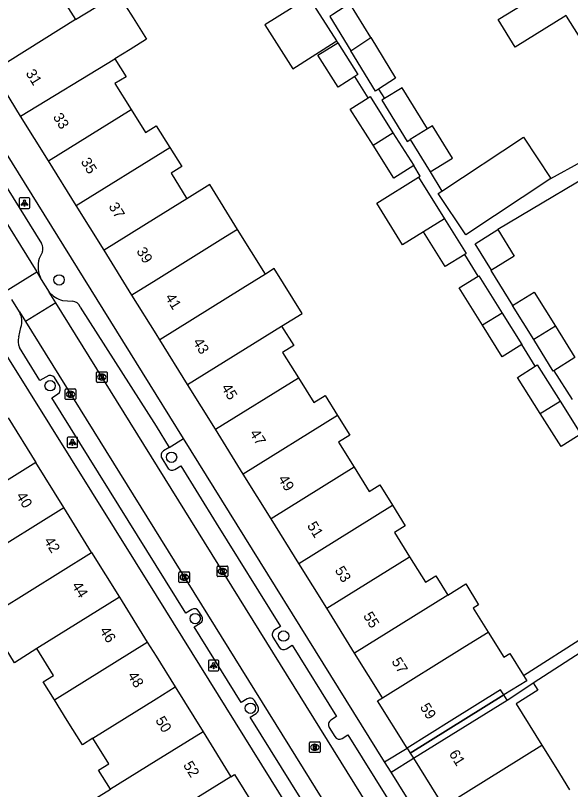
# Model space of a CAD drawing. Extents: x 159280 to 160375, y 384531 to 385872.
# Drawn here: x 159986.7 to 160039.2, y 385025.3 to 385098.5 of the extents above; entities that cross this region are included whole.
import ezdxf

# ---------------------------------------------------------------- set-up
doc = ezdxf.new("R2010")
doc.units = 0
for name, color, linetype in [('IMGEO_Boom', 7, 'Continuous'), ('IMGEO_Kolk', 7, 'Continuous'), ('IMGEO_Lichtpunt', 7, 'Continuous'), ('IMGEO_Pand', 7, 'Continuous'), ('IMGEO_Pand_nummerreeks', 7, 'Continuous'), ('IMGEO_Pand_overbouw', 7, 'Continuous'), ('IMGEO_Rijbaan_lokaal_open', 7, 'Continuous'), ('IMGEO_Rioolput', 7, 'Continuous'), ('IMGEO_Voetpad_open', 7, 'Continuous')]:
    doc.layers.add(name, color=color, linetype=linetype)

msp = doc.modelspace()

# ---------------------------------------------------------------- linework, layer by layer
at = {"layer": 'IMGEO_Boom'}
for centre in [(159990.831, 385073.52), (159989.988, 385063.521), (160001.466, 385056.75), (160003.702, 385041.498), (160012.058, 385039.842), (160008.916, 385033.018)]:
    msp.add_circle(centre, 0.489, dxfattribs=at)
at = {"layer": 'IMGEO_Kolk'}
for p, q in [((159994.378, 385063.909), (159994.378, 385064.761)), ((159994.453, 385064.835), (159995.305, 385064.835)), ((159995.379, 385064.761), (159995.379, 385063.909)), ((159994.889, 385064.055), (159994.864, 385064.055)), ((159994.866, 385064.615), (159994.891, 385064.615)), ((159995.305, 385063.835), (159994.453, 385063.835)), ((159991.409, 385062.287), (159991.409, 385063.139)), ((159991.484, 385063.213), (159992.336, 385063.213)), ((159991.897, 385062.993), (159991.922, 385062.993)), ((159992.41, 385063.139), (159992.41, 385062.287)), ((159992.336, 385062.213), (159991.484, 385062.213)), ((159991.92, 385062.433), (159991.895, 385062.433)), ((160005.773, 385045.541), (160005.773, 385046.393)), ((160005.848, 385046.467), (160006.7, 385046.467)), ((160006.774, 385046.393), (160006.774, 385045.541)), ((160002.168, 385044.983), (160002.168, 385045.835)), ((160002.243, 385045.909), (160003.095, 385045.909)), ((160002.656, 385045.689), (160002.681, 385045.689)), ((160003.169, 385045.835), (160003.169, 385044.983)), ((160006.284, 385045.687), (160006.259, 385045.687)), ((160006.261, 385046.247), (160006.286, 385046.247)), ((160002.679, 385045.129), (160002.654, 385045.129)), ((160006.7, 385045.467), (160005.848, 385045.467)), ((160003.095, 385044.909), (160002.243, 385044.909))]:
    msp.add_line(p, q, dxfattribs=at)
for points in [[(159994.378, 385063.909), (159994.378, 385064.761)], [(159994.453, 385064.835), (159995.305, 385064.835)], [(159995.379, 385064.761), (159995.379, 385063.909)], [(159994.699, 385064.535), (159994.822, 385064.535), (159994.822, 385064.384), (159994.952, 385064.535), (159995.116, 385064.535), (159994.97, 385064.384), (159995.123, 385064.135), (159994.971, 385064.135), (159994.886, 385064.299), (159994.822, 385064.232), (159994.822, 385064.135), (159994.699, 385064.135), (159994.699, 385064.535)], [(159995.305, 385063.835), (159994.453, 385063.835)], [(159991.409, 385062.287), (159991.409, 385063.139)], [(159991.484, 385063.213), (159992.336, 385063.213)], [(159991.73, 385062.913), (159991.853, 385062.913), (159991.853, 385062.762), (159991.983, 385062.913), (159992.147, 385062.913), (159992.001, 385062.762), (159992.154, 385062.513), (159992.002, 385062.513), (159991.917, 385062.677), (159991.853, 385062.61), (159991.853, 385062.513), (159991.73, 385062.513), (159991.73, 385062.913)], [(159992.41, 385063.139), (159992.41, 385062.287)], [(159992.336, 385062.213), (159991.484, 385062.213)], [(160005.773, 385045.541), (160005.773, 385046.393)], [(160005.848, 385046.467), (160006.7, 385046.467)], [(160006.774, 385046.393), (160006.774, 385045.541)], [(160002.168, 385044.983), (160002.168, 385045.835)], [(160002.243, 385045.909), (160003.095, 385045.909)], [(160003.169, 385045.835), (160003.169, 385044.983)], [(160006.094, 385046.167), (160006.217, 385046.167), (160006.217, 385046.016), (160006.347, 385046.167), (160006.511, 385046.167), (160006.365, 385046.016), (160006.518, 385045.767), (160006.366, 385045.767), (160006.281, 385045.931), (160006.217, 385045.864), (160006.217, 385045.767), (160006.094, 385045.767), (160006.094, 385046.167)], [(160002.489, 385045.609), (160002.612, 385045.609), (160002.612, 385045.458), (160002.742, 385045.609), (160002.906, 385045.609), (160002.76, 385045.458), (160002.913, 385045.209), (160002.761, 385045.209), (160002.676, 385045.373), (160002.612, 385045.306), (160002.612, 385045.209), (160002.489, 385045.209), (160002.489, 385045.609)], [(160006.7, 385045.467), (160005.848, 385045.467)], [(160003.095, 385044.909), (160002.243, 385044.909)]]:
    msp.add_lwpolyline(points, dxfattribs=at)
for centre, start, end in [((159994.455, 385064.759), 91.55205, 178.44795), ((159994.455, 385064.759), 91.55205, 178.44795), ((159995.303, 385064.759), 1.55205, 88.44795), ((159995.303, 385064.759), 1.55205, 88.44795), ((159994.455, 385063.911), 181.55205, 268.44795), ((159994.455, 385063.911), 181.55205, 268.44795), ((159995.303, 385063.911), 271.55205, 358.44795), ((159995.303, 385063.911), 271.55205, 358.44795), ((159991.486, 385063.137), 91.55205, 178.44795), ((159991.486, 385063.137), 91.55205, 178.44795), ((159992.334, 385063.137), 1.55205, 88.44795), ((159992.334, 385063.137), 1.55205, 88.44795), ((159991.486, 385062.289), 181.55205, 268.44795), ((159991.486, 385062.289), 181.55205, 268.44795), ((159992.334, 385062.289), 271.55205, 358.44795), ((159992.334, 385062.289), 271.55205, 358.44795), ((160005.85, 385046.391), 91.55205, 178.44795), ((160005.85, 385046.391), 91.55205, 178.44795), ((160006.698, 385046.391), 1.55205, 88.44795), ((160006.698, 385046.391), 1.55205, 88.44795), ((160002.245, 385045.833), 91.55205, 178.44795), ((160002.245, 385045.833), 91.55205, 178.44795), ((160003.093, 385045.833), 1.55205, 88.44795), ((160003.093, 385045.833), 1.55205, 88.44795), ((160002.245, 385044.985), 181.55205, 268.44795), ((160002.245, 385044.985), 181.55205, 268.44795), ((160003.093, 385044.985), 271.55205, 358.44795), ((160003.093, 385044.985), 271.55205, 358.44795), ((160005.85, 385045.543), 181.55205, 268.44795), ((160005.85, 385045.543), 181.55205, 268.44795), ((160006.698, 385045.543), 271.55205, 358.44795), ((160006.698, 385045.543), 271.55205, 358.44795)]:
    msp.add_arc(centre, 0.0765, start, end, dxfattribs=at)
for centre, major_axis, ratio, start_param, end_param in [((159994.865, 385064.335), (-0.387, 0.002), 0.722429, 4.712389, 7.853982), ((159994.89, 385064.335), (-0.39, 0.002), 0.717154, 1.570796, 4.712389), ((159991.896, 385062.713), (-0.387, 0.002), 0.722429, 4.712389, 7.853982), ((159991.921, 385062.713), (-0.39, 0.002), 0.717154, 1.570796, 4.712389), ((160002.655, 385045.409), (-0.387, 0.002), 0.722429, 4.712389, 7.853982), ((160002.68, 385045.409), (-0.39, 0.002), 0.717154, 1.570796, 4.712389), ((160006.26, 385045.967), (-0.387, 0.002), 0.722429, 4.712389, 7.853982), ((160006.285, 385045.967), (-0.39, 0.002), 0.717154, 1.570796, 4.712389)]:
    msp.add_ellipse(centre, major_axis=major_axis, ratio=ratio, start_param=start_param, end_param=end_param, dxfattribs=at)
at = {"layer": 'IMGEO_Lichtpunt'}
for p, q in [((159987.062, 385081.188), (159987.062, 385080.381)), ((159987.062, 385081.188), (159987.062, 385080.381)), ((159987.964, 385081.283), (159987.156, 385081.283)), ((159987.964, 385081.283), (159987.156, 385081.283)), ((159988.058, 385080.381), (159988.058, 385081.188)), ((159988.058, 385080.381), (159988.058, 385081.188)), ((159987.156, 385080.287), (159987.964, 385080.287)), ((159987.156, 385080.287), (159987.964, 385080.287)), ((159991.591, 385058.569), (159991.591, 385057.762)), ((159991.591, 385058.569), (159991.591, 385057.762)), ((159992.493, 385058.664), (159991.685, 385058.664)), ((159992.493, 385058.664), (159991.685, 385058.664)), ((159992.587, 385057.762), (159992.587, 385058.569)), ((159992.587, 385057.762), (159992.587, 385058.569)), ((159991.685, 385057.668), (159992.493, 385057.668)), ((159991.685, 385057.668), (159992.493, 385057.668)), ((160004.943, 385037.459), (160004.943, 385036.652)), ((160004.943, 385037.459), (160004.943, 385036.652)), ((160005.845, 385037.554), (160005.037, 385037.554)), ((160005.845, 385037.554), (160005.037, 385037.554)), ((160005.939, 385036.652), (160005.939, 385037.459)), ((160005.939, 385036.652), (160005.939, 385037.459)), ((160005.037, 385036.558), (160005.845, 385036.558)), ((160005.037, 385036.558), (160005.845, 385036.558))]:
    msp.add_line(p, q, dxfattribs=at)
for points in [[(159987.436, 385080.852), (159987.475, 385080.824), (159987.287, 385080.562), (159987.249, 385080.589), (159987.436, 385080.852)], [(159987.538, 385080.804), (159987.585, 385080.804), (159987.585, 385080.482), (159987.538, 385080.482), (159987.538, 385080.804)], [(159987.648, 385080.824), (159987.686, 385080.851), (159987.873, 385080.589), (159987.834, 385080.561), (159987.648, 385080.824)], [(159991.965, 385058.233), (159992.004, 385058.205), (159991.816, 385057.943), (159991.778, 385057.97), (159991.965, 385058.233)], [(159992.067, 385058.185), (159992.114, 385058.185), (159992.114, 385057.863), (159992.067, 385057.863), (159992.067, 385058.185)], [(159992.177, 385058.205), (159992.215, 385058.232), (159992.402, 385057.97), (159992.363, 385057.942), (159992.177, 385058.205)], [(160005.317, 385037.123), (160005.356, 385037.095), (160005.168, 385036.833), (160005.13, 385036.86), (160005.317, 385037.123)], [(160005.419, 385037.075), (160005.466, 385037.075), (160005.466, 385036.753), (160005.419, 385036.753), (160005.419, 385037.075)], [(160005.529, 385037.095), (160005.567, 385037.122), (160005.754, 385036.86), (160005.715, 385036.832), (160005.529, 385037.095)]]:
    msp.add_lwpolyline(points, dxfattribs=at)
for centre in [(159987.561, 385080.986), (159992.09, 385058.367), (160005.442, 385037.257)]:
    msp.add_circle(centre, 0.0994, dxfattribs=at)
for centre, start, end in [((159987.156, 385081.188), 90, 180), ((159987.156, 385081.188), 90, 180), ((159987.964, 385081.188), 0, 90), ((159987.964, 385081.188), 0, 90), ((159987.156, 385080.381), 180, 270), ((159987.156, 385080.381), 180, 270), ((159987.964, 385080.381), 270, 0), ((159987.964, 385080.381), 270, 360), ((159991.685, 385058.569), 90, 180), ((159991.685, 385058.569), 90, 180), ((159992.493, 385058.569), 0, 90), ((159992.493, 385058.569), 0, 90), ((159991.685, 385057.762), 180, 270), ((159991.685, 385057.762), 180, 270), ((159992.493, 385057.762), 270, 0), ((159992.493, 385057.762), 270, 360), ((160005.037, 385037.459), 90, 180), ((160005.037, 385037.459), 90, 180), ((160005.845, 385037.459), 0, 90), ((160005.845, 385037.459), 0, 90), ((160005.037, 385036.652), 180, 270), ((160005.037, 385036.652), 180, 270), ((160005.845, 385036.652), 270, 0), ((160005.845, 385036.652), 270, 360)]:
    msp.add_arc(centre, 0.0946, start, end, dxfattribs=at)
at = {"layer": 'IMGEO_Pand'}
for points in [[(159990.78, 385102.985), (159991.8, 385101.345), (159990.79, 385100.717), (159992.39, 385098.144)], [(160039.931, 385096.668), (160038.807, 385098.479), (160038.779, 385098.524), (160033.949, 385095.54), (160032.346, 385098.135), (160038.043, 385101.655)], [(159992.39, 385098.144), (159996.396, 385100.61), (159997.825, 385098.313), (159999.092, 385096.276), (159997.541, 385095.311), (159996.118, 385094.426)], [(160014.442, 385100.281), (160014.283, 385100.179), (160010.276, 385097.63), (160012.919, 385093.477), (160016.925, 385096.025), (160017.074, 385096.12)], [(160017.074, 385096.12), (160014.442, 385100.281)], [(160020.305, 385096.435), (160018.329, 385099.674), (160016.708, 385098.627)], [(160016.708, 385098.627), (160016.421, 385098.441), (160018.398, 385095.2)], [(159992.39, 385098.144), (159984.565, 385093.25)], [(160018.398, 385095.2), (160020.305, 385096.435)], [(160020.305, 385096.435), (160022.64, 385092.606), (160021.026, 385091.562)], [(160018.775, 385092.745), (160017.209, 385091.755), (160015.306, 385094.765), (160017.19, 385095.937)], [(160017.19, 385095.937), (160019.085, 385092.941), (160018.775, 385092.745)], [(160021.026, 385091.562), (160020.733, 385091.372), (160018.398, 385095.2)], [(159987.196, 385089.019), (159996.118, 385094.426)], [(159996.118, 385094.426), (159997.165, 385092.742), (159996.113, 385092.088), (159997.634, 385089.642)], [(159987.196, 385089.019), (159984.565, 385093.25)], [(160025.651, 385087.805), (160023.25, 385091.701), (160021.595, 385090.682)], [(160020.511, 385086.264), (160018.352, 385089.679), (160020.038, 385090.746)], [(160020.038, 385090.746), (160020.227, 385090.865), (160022.396, 385087.436)], [(160021.595, 385090.682), (160021.336, 385090.522), (160023.737, 385086.625), (160023.994, 385086.784), (160024.024, 385086.802)], [(159989.827, 385084.788), (159997.634, 385089.642)], [(159997.634, 385089.642), (159998.995, 385087.453), (160000, 385088.079), (160001.297, 385086.053)], [(159989.827, 385084.788), (159987.196, 385089.019)], [(160020.511, 385086.264), (160022.396, 385087.436)], [(160022.396, 385087.436), (160024.359, 385084.332)], [(160025.651, 385087.805), (160024.024, 385086.802)], [(160025.912, 385083.738), (160028.021, 385085.038), (160026.132, 385088.102), (160025.651, 385087.805)], [(160024.024, 385086.802), (160025.912, 385083.738)], [(160027.001, 385081.907), (160034.738, 385087.021), (160037.325, 385083.108)], [(159992.459, 385080.556), (160001.297, 385086.053)], [(160001.297, 385086.053), (160002.452, 385084.249), (160001.414, 385083.603), (160002.914, 385081.191)], [(160024.359, 385084.332), (160022.484, 385083.146), (160020.511, 385086.264)], [(159992.459, 385080.556), (159989.827, 385084.788)], [(160025.292, 385078.07), (160023.311, 385076.838), (160020.856, 385080.783), (160024.81, 385083.243)], [(160024.81, 385083.243), (160027.264, 385079.297)], [(160037.325, 385083.108), (160029.269, 385077.783), (160026.683, 385081.697), (160027.001, 385081.907)], [(160007.701, 385078.3), (160005.07, 385082.532), (160002.914, 385081.191)], [(160002.914, 385081.191), (160000, 385079.379), (159995.09, 385076.325)], [(159995.09, 385076.325), (159992.459, 385080.556)], [(160027.264, 385079.297), (160025.292, 385078.07)], [(160027.264, 385079.297), (160029.311, 385076.008), (160029.175, 385075.923)], [(160007.701, 385078.3), (160006.556, 385077.588), (160000, 385073.512), (159997.721, 385072.094)], [(160010.332, 385074.069), (160007.701, 385078.3)], [(160029.175, 385075.923), (160027.338, 385074.78), (160025.292, 385078.07)], [(160031.718, 385074.45), (160030.166, 385076.95), (160032.316, 385078.283)], [(160032.316, 385078.283), (160033.867, 385075.784), (160031.718, 385074.45)], [(159997.721, 385072.094), (159995.09, 385076.325)], [(160011.87, 385069.156), (160013.807, 385070.361), (160011.175, 385074.594), (160010.332, 385074.069)], [(160010.332, 385074.069), (160008.2, 385072.742), (160000.353, 385067.862)], [(160030.861, 385069.231), (160028.661, 385072.767), (160030.463, 385073.889)], [(160030.463, 385073.889), (160030.518, 385073.923), (160032.719, 385070.385)], [(160000.353, 385067.862), (160000, 385068.43), (159997.721, 385072.094)], [(160033.701, 385071.101), (160035.754, 385072.375), (160037.751, 385069.155)], [(160035.699, 385067.881), (160033.701, 385071.101)], [(160032.719, 385070.385), (160030.861, 385069.231)], [(160032.719, 385070.385), (160034.565, 385067.419)], [(160002.985, 385063.631), (160011.87, 385069.156)], [(160011.87, 385069.156), (160013.012, 385067.32), (160011.962, 385066.666), (160013.451, 385064.271)], [(160034.565, 385067.419), (160032.707, 385066.263), (160030.861, 385069.231)], [(160037.751, 385069.155), (160035.699, 385067.881)], [(160037.751, 385069.155), (160039.594, 385066.184), (160037.615, 385064.934)], [(160002.985, 385063.631), (160000.353, 385067.862)], [(160037.615, 385064.934), (160037.552, 385064.894), (160035.699, 385067.881)], [(160035.844, 385065.367), (160036.029, 385065.484), (160038.196, 385062.058)], [(160036.311, 385060.886), (160034.154, 385064.298), (160035.844, 385065.367)], [(160005.616, 385059.399), (160013.451, 385064.271)], [(160013.451, 385064.271), (160014.905, 385061.934), (160015.982, 385062.604), (160017.16, 385060.71)], [(160005.616, 385059.399), (160002.985, 385063.631)], [(160036.311, 385060.886), (160038.196, 385062.058)], [(160038.196, 385062.058), (160040.161, 385058.951), (160039.732, 385058.68)], [(159986.01, 385060.49), (159988.642, 385056.246)], [(160017.16, 385060.71), (160008.248, 385055.168)], [(160017.16, 385060.71), (160018.325, 385058.837), (160017.251, 385058.169), (160018.718, 385055.811)], [(160039.732, 385058.68), (160038.286, 385057.765), (160036.311, 385060.886)], [(160008.248, 385055.168), (160005.616, 385059.399)], [(159988.642, 385056.246), (159978.41, 385049.899)], [(159991.275, 385052.003), (159988.642, 385056.246)], [(160010.879, 385050.936), (160008.248, 385055.168)], [(160018.718, 385055.811), (160010.879, 385050.936)], [(160018.718, 385055.811), (160020.149, 385053.51), (160021.158, 385054.137), (160022.358, 385052.207)], [(159983.452, 385047.133), (159991.275, 385052.003)], [(159993.908, 385047.758), (159991.275, 385052.003)], [(160013.511, 385046.704), (160022.358, 385052.207)], [(160022.358, 385052.207), (160023.563, 385050.27), (160022.544, 385049.636), (160023.971, 385047.341)], [(160013.511, 385046.704), (160010.879, 385050.936)], [(159985.062, 385042.271), (159993.908, 385047.758)], [(159993.908, 385047.758), (159996.54, 385043.516)], [(160016.142, 385042.473), (160023.971, 385047.341)], [(160023.971, 385047.341), (160025.47, 385044.931), (160026.439, 385045.533), (160027.571, 385043.713)], [(160016.142, 385042.473), (160013.511, 385046.704)], [(160027.571, 385043.713), (160029.272, 385044.771), (160030.491, 385042.81), (160029.971, 385042.487), (160031.383, 385040.217)], [(159996.54, 385043.516), (159988.734, 385038.673)], [(159996.54, 385043.516), (159999.173, 385039.271)], [(160027.571, 385043.713), (160018.773, 385038.242)], [(159988.734, 385038.673), (159986.632, 385037.312), (159983.975, 385041.597), (159985.062, 385042.271)], [(160018.773, 385038.242), (160016.142, 385042.473)], [(160021.405, 385034.01), (160029.191, 385038.853), (160031.383, 385040.217)], [(160031.383, 385040.217), (160032.864, 385037.837), (160033.441, 385038.196), (160034.728, 385036.127)], [(159990.395, 385033.826), (159999.173, 385039.271)], [(159999.173, 385039.271), (160000, 385037.938), (160001.805, 385035.028)], [(159990.395, 385033.826), (159989.341, 385035.525), (159990.313, 385036.128), (159988.734, 385038.673)], [(160021.405, 385034.01), (160018.773, 385038.242)], [(160034.728, 385036.127), (160035.051, 385035.607), (160032.876, 385034.272), (160032.572, 385034.753), (160027.974, 385031.894), (160023.727, 385029.253)], [(160024.324, 385028.285), (160028.571, 385030.926), (160033.179, 385033.791), (160033.643, 385034.079), (160035.648, 385035.413)], [(160035.648, 385035.413), (160036.08, 385034.718), (160034.036, 385033.447), (160036.471, 385029.532)], [(159994.013, 385030.194), (160000, 385033.908), (160001.805, 385035.028)], [(160001.805, 385035.028), (160004.438, 385030.783)], [(160023.727, 385029.253), (160020.946, 385033.725), (160021.405, 385034.01)], [(159994.013, 385030.194), (159993.037, 385029.567), (159991.608, 385031.871), (159990.395, 385033.826)], [(160004.438, 385030.783), (160000, 385028.03), (159995.687, 385025.355)], [(160004.438, 385030.783), (160007.07, 385026.541)], [(159995.687, 385025.355), (159994.567, 385027.161), (159995.526, 385027.756), (159994.013, 385030.194)], [(160027.609, 385024), (160036.471, 385029.532)], [(160036.471, 385029.532), (160037.792, 385027.407), (160039.096, 385025.31)], [(160024.324, 385028.285), (160027.161, 385023.724), (160027.609, 385024)], [(160007.07, 385026.541), (160007.416, 385026.755), (160010.206, 385022.258)], [(160007.07, 385026.541), (159999.294, 385021.717), (159998.736, 385021.371)], [(159998.736, 385021.371), (159997.332, 385020.5), (159995.927, 385022.765), (159994.786, 385022.057), (159993.559, 385024.035), (159995.687, 385025.355)]]:
    msp.add_lwpolyline(points, dxfattribs=at)
at = {"layer": 'IMGEO_Pand_overbouw'}
for points in [[(160023.727, 385029.253), (160024.026, 385028.769), (160032.876, 385034.272), (160032.572, 385034.753), (160027.974, 385031.894)], [(160024.324, 385028.285), (160028.571, 385030.926), (160033.179, 385033.791), (160032.876, 385034.272), (160024.026, 385028.769)]]:
    msp.add_lwpolyline(points, close=True, dxfattribs=at)
at = {"layer": 'IMGEO_Rijbaan_lokaal_open'}
for points in [[(159952.114, 385133.314), (159988.714, 385074.276)], [(159985.841, 385072.492), (159988.714, 385074.276)], [(159988.714, 385074.276), (159989.149, 385073.574)], [(159989.149, 385073.574), (159989.902, 385072.36)], [(159990.522, 385071.361), (159989.902, 385072.36)], [(159987.08, 385070.496), (159986.352, 385071.669)], [(159990.522, 385071.361), (159987.649, 385069.578)], [(160025.818, 385014.518), (159990.522, 385071.361)], [(159987.08, 385070.496), (159987.649, 385069.578)], [(159987.649, 385069.578), (160021.503, 385015.093)]]:
    msp.add_lwpolyline(points, dxfattribs=at)
at = {"layer": 'IMGEO_Rioolput'}
for p, q in [((160014.503, 385028.902), (160014.503, 385029.754)), ((160014.578, 385029.828), (160015.43, 385029.828)), ((160014.991, 385029.608), (160015.016, 385029.608)), ((160015.504, 385029.754), (160015.504, 385028.902)), ((160015.43, 385028.828), (160014.578, 385028.828)), ((160015.014, 385029.048), (160014.989, 385029.048))]:
    msp.add_line(p, q, dxfattribs=at)
for points in [[(160014.503, 385028.902), (160014.503, 385029.754)], [(160014.578, 385029.828), (160015.43, 385029.828)], [(160015.504, 385029.754), (160015.504, 385028.902)], [(160015.43, 385028.828), (160014.578, 385028.828)], [(160015.092, 385029.526), (160014.84, 385029.528), (160014.84, 385029.128)], [(160014.84, 385029.128), (160014.964, 385029.128), (160014.964, 385029.29), (160014.975, 385029.29)], [(160015.018, 385029.447), (160014.964, 385029.447), (160014.964, 385029.366)], [(160014.964, 385029.366), (160015.016, 385029.366)], [(160015.022, 385029.261), (160015.093, 385029.128), (160015.233, 385029.128), (160015.168, 385029.254)]]:
    msp.add_lwpolyline(points, dxfattribs=at)
for centre, radius, start, end in [((160014.58, 385029.752), 0.0765, 91.55205, 178.44795), ((160014.58, 385029.752), 0.0765, 91.55205, 178.44795), ((160015.428, 385029.752), 0.0765, 1.55205, 88.44795), ((160015.428, 385029.752), 0.0765, 1.55205, 88.44795), ((160014.58, 385028.904), 0.0765, 181.55205, 268.44795), ((160014.58, 385028.904), 0.0765, 181.55205, 268.44795), ((160014.974, 385029.237), 0.0533, 26.02933, 88.69889), ((160015, 385029.555), 0.19, 274.7715, 282.96867), ((160015.024, 385029.351), 0.0964, 77.00612, 93.18647), ((160015.038, 385029.408), 0.0378, 276.66336, 79.67722), ((160015.091, 385029.416), 0.109, 350.36119, 89.41601), ((160015.089, 385029.416), 0.112, 277.58423, 350.98172), ((160015.073, 385029.201), 0.108, 29.51342, 73.79051), ((160015.428, 385028.904), 0.0765, 271.55205, 358.44795), ((160015.428, 385028.904), 0.0765, 271.55205, 358.44795)]:
    msp.add_arc(centre, radius, start, end, dxfattribs=at)
for centre, major_axis, ratio, start_param, end_param in [((160014.99, 385029.328), (-0.387, 0.002), 0.722429, 4.712389, 7.853982), ((160015.015, 385029.328), (-0.39, 0.002), 0.717154, 1.570796, 4.712389)]:
    msp.add_ellipse(centre, major_axis=major_axis, ratio=ratio, start_param=start_param, end_param=end_param, dxfattribs=at)
at = {"layer": 'IMGEO_Voetpad_open'}
for points in [[(159943.285, 385134.642), (159945.596, 385130.93), (160000, 385043.691), (160012.455, 385023.657)], [(159968.75, 385108.052), (159969.569, 385108.561), (159989.166, 385076.972)], [(160002.598, 385058.52), (160000, 385062.7), (159973.943, 385104.639)], [(160017.19, 385095.937), (160017.074, 385096.12)], [(160020.038, 385090.746), (160018.775, 385092.745)], [(160021.026, 385091.562), (160021.595, 385090.682)], [(160037.325, 385083.108), (160045.928, 385087.836)], [(160043.887, 385085.154), (160032.316, 385078.283)], [(160024.81, 385083.243), (160024.974, 385083.345), (160024.359, 385084.332)], [(160025.912, 385083.738), (160027.001, 385081.907)], [(159989.264, 385076.177), (159988.951, 385075.564)], [(160030.463, 385073.889), (160029.175, 385075.923)], [(160031.718, 385074.45), (160031.636, 385074.399), (160033.701, 385071.101)], [(159991.145, 385071.59), (159992.097, 385071.504)], [(159992.835, 385070.959), (160000, 385059.707), (160001.252, 385057.687)], [(159987.025, 385068.139), (159987.226, 385069.029)], [(159989.864, 385064.474), (159989.014, 385064.002), (159987.085, 385067.14)], [(160035.844, 385065.367), (160034.565, 385067.419)], [(160037.615, 385064.934), (160039.33, 385062.218)], [(159990.869, 385063.524), (159990.487, 385064.133)], [(160003.369, 385042.343), (160002.811, 385041.995), (160000, 385046.517), (159990.148, 385062.379), (159990.695, 385062.71)], [(160001.252, 385057.687), (160002.598, 385058.52)], [(160021.61, 385027.936), (160002.598, 385058.52)], [(160001.252, 385057.687), (160000.704, 385057.348)], [(160000.542, 385056.659), (160001.093, 385055.77)], [(160001.781, 385055.608), (160002.33, 385055.948), (160005.691, 385050.526), (160011.763, 385040.762), (160011.216, 385040.423)], [(160034.728, 385036.127), (160046.765, 385043.8)], [(160004.334, 385041.738), (160004.058, 385042.182)], [(160035.648, 385035.413), (160044.723, 385041.28)], [(160008.618, 385033.901), (160008.059, 385033.554), (160003.615, 385040.703), (160004.173, 385041.05)], [(160011.054, 385039.734), (160011.642, 385038.789)], [(160012.33, 385038.628), (160012.879, 385038.968), (160017.072, 385032.226), (160016.525, 385031.887)], [(160009.628, 385033.223), (160009.306, 385033.741)], [(160018.677, 385016.475), (160008.911, 385032.189), (160009.467, 385032.535)], [(160016.363, 385031.198), (160016.902, 385030.332)], [(160017.589, 385030.171), (160018.139, 385030.511), (160024.594, 385020.132), (160026.452, 385017.13)], [(160021.61, 385027.936), (160023.727, 385029.253)], [(160022.21, 385026.971), (160024.324, 385028.285)], [(160022.21, 385026.971), (160021.61, 385027.936)], [(160053.932, 384975.941), (160038.976, 385000), (160022.21, 385026.971)]]:
    msp.add_lwpolyline(points, dxfattribs=at)
for centre, radius, start, end in [((159988.312, 385076.463), 0.994, 343.27679, 30.77806), ((159991.632, 385074.826), 2.781, 164.60564, 206.75853), ((159991.875, 385074.156), 2.668, 222.31753, 254.1286), ((159992.058, 385070.679), 0.826, 19.83885, 87.27072), ((159985.507, 385069.599), 1.811, 341.67048, 29.69656), ((159988.202, 385067.708), 1.254, 159.91088, 206.96324), ((159989.997, 385063.977), 0.515, 17.68733, 104.92435), ((159990.352, 385063.209), 0.605, 304.50712, 31.36106), ((160000.967, 385056.923), 0.5, 121.69038, 211.84712), ((160001.518, 385056.031), 0.498, 211.58427, 301.91612), ((160003.633, 385041.917), 0.501, 31.89069, 121.80446), ((160003.909, 385041.475), 0.5, 301.84797, 31.81028), ((160011.479, 385039.998), 0.5, 121.69038, 211.84712), ((160012.067, 385039.056), 0.502, 212.11787, 301.54039), ((160008.882, 385033.479), 0.498, 31.77904, 122.03718), ((160009.203, 385032.96), 0.5, 301.84797, 31.81028), ((160016.788, 385031.462), 0.5, 121.69038, 211.84712), ((160017.327, 385030.597), 0.501, 212.01206, 301.60919)]:
    msp.add_arc(centre, radius, start, end, dxfattribs=at)

# ---------------------------------------------------------------- texts
at = {"layer": 'IMGEO_Pand_nummerreeks'}
for s, rotation, p in [('31', 301.87916, (159987.64, 385093.075)), ('33', 301.87695, (159990.213, 385088.939)), ('35', 301.87695, (159992.845, 385084.707)), ('37', 301.87695, (159995.477, 385080.475)), ('39', 301.87916, (159998.108, 385076.243)), ('41', 301.86197, (160000.825, 385071.873)), ('43', 301.86197, (160003.448, 385067.653)), ('45', 301.86477, (160006.132, 385063.338)), ('47', 301.86477, (160008.814, 385059.022)), ('49', 301.86477, (160011.497, 385054.706)), ('40', 301.81041, (159986.736, 385053.097)), ('51', 301.86477, (160014.24, 385050.294)), ('42', 301.81041, (159989.366, 385048.858)), ('53', 301.86477, (160016.862, 385046.074)), ('44', 301.81279, (159992, 385044.611)), ('55', 301.86477, (160019.545, 385041.759)), ('46', 301.81279, (159994.633, 385040.366)), ('57', 301.86197, (160022.226, 385037.443)), ('48', 301.82354, (159997.268, 385036.119)), ('59', 301.86197, (160024.909, 385033.127)), ('50', 301.81293, (159999.9, 385031.877)), ('61', 301.86197, (160027.652, 385028.715)), ('52', 301.81041, (160002.53, 385027.639))]:
    msp.add_text(s, height=1, rotation=rotation, dxfattribs=at).set_placement(p)

doc.saveas('drawing.dxf')
